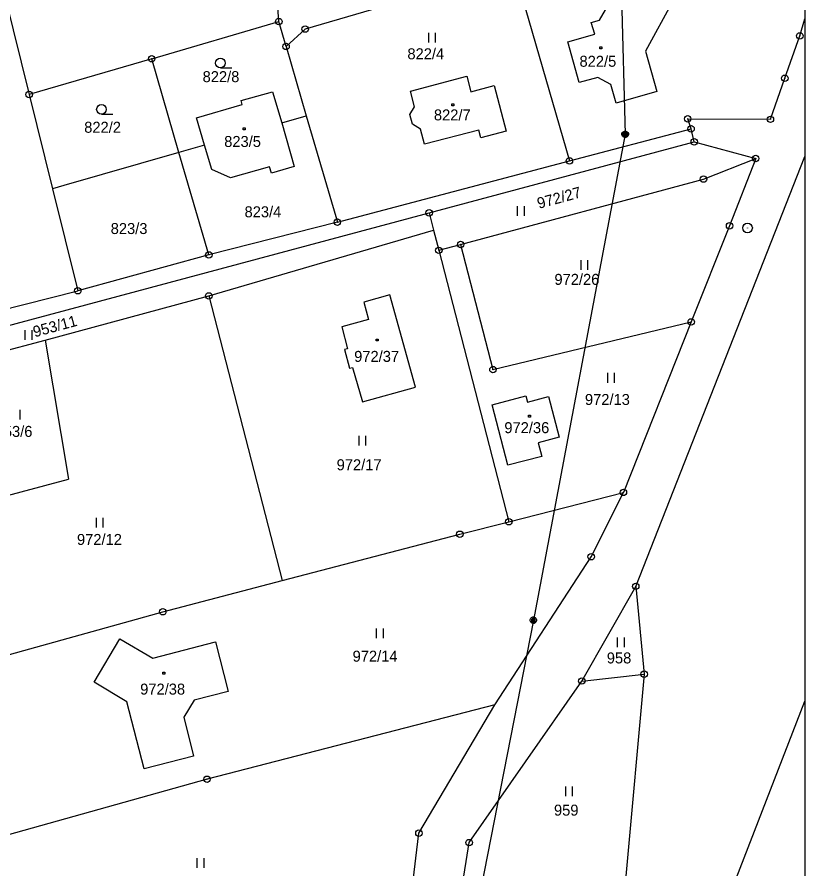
# Model space of a CAD drawing. Extents: x -468021 to -466942, y -1130484 to -1128584.
# Drawn here: x -467063.6 to -466941.7, y -1129121.4 to -1128989.6 of the extents above; entities that cross this region are included whole.
import ezdxf

# ---------------------------------------------------------------- set-up
doc = ezdxf.new("R2010")
doc.units = 0
doc.layers.add('Default', color=7, linetype='Continuous')
doc.layers.add('DKM', color=7, linetype='Continuous')

msp = doc.modelspace()

# ---------------------------------------------------------------- linework, layer by layer
at = {"layer": 'Default'}
msp.add_lwpolyline([(-468020.6, -1128583.91), (-466941.68, -1128583.91), (-466941.68, -1130484.41), (-468020.6, -1130484.41)], close=True, dxfattribs=at)
at = {"layer": 'DKM'}
for p, q in [((-466972.37, -1128904.07), (-466969.51, -1129007.7)), ((-467069.24, -1128971.15), (-467061.72, -1129001.54)), ((-466990.25, -1128983.01), (-467019.03, -1128991.41)), ((-466986.11, -1128984.13), (-466978.13, -1129011.82)), ((-467023.1, -1128990.26), (-467023.35, -1128986.27)), ((-466962.06, -1128986.99), (-466966.38, -1128994.84)), ((-466973.47, -1128990.04), (-466972.54, -1128988.44)), ((-466974.76, -1128990.41), (-466973.47, -1128990.04)), ((-466942.47, -1128992.48), (-466941.68, -1128989.84)), ((-467042.77, -1128996), (-467023.1, -1128990.26)), ((-467021.98, -1128994.1), (-467023.1, -1128990.26)), ((-467019.03, -1128991.41), (-467021.98, -1128994.1)), ((-466974.21, -1128992.21), (-466974.76, -1128990.41)), ((-466999.89, -1128993.51), (-466999.89, -1128992.01)), ((-466998.89, -1128992.01), (-466998.89, -1128993.51)), ((-466978.39, -1128993.4), (-466974.21, -1128992.21)), ((-466944.8, -1128999.03), (-466942.47, -1128992.48)), ((-467021.98, -1128994.1), (-467018.84, -1129004.85)), ((-466976.62, -1128999.69), (-466978.39, -1128993.4)), ((-466973.43, -1128994.19), (-466973.13, -1128994.19)), ((-466973.43, -1128994.49), (-466973.43, -1128994.19)), ((-466973.13, -1128994.49), (-466973.43, -1128994.49)), ((-466973.13, -1128994.19), (-466973.13, -1128994.49)), ((-466966.38, -1128994.84), (-466964.61, -1129001.09)), ((-467042.77, -1128996), (-467061.72, -1129001.54)), ((-467038.55, -1129010.51), (-467042.77, -1128996)), ((-467032.13, -1128997.43), (-467030.38, -1128997.43)), ((-467002.73, -1129001.02), (-466994, -1128998.7)), ((-466994, -1128998.7), (-466993.38, -1129001.13)), ((-466973.74, -1128998.9), (-466976.62, -1128999.69)), ((-466971.7, -1129000.01), (-466973.74, -1128998.9)), ((-466947.03, -1129005.38), (-466944.8, -1128999.03)), ((-466993.38, -1129001.13), (-466989.78, -1129000.17)), ((-466989.78, -1129000.17), (-466987.92, -1129007.19)), ((-466970.88, -1129002.89), (-466971.7, -1129000.01)), ((-467061.72, -1129001.54), (-467058.11, -1129016.14)), ((-467028.92, -1129002.49), (-467024.06, -1129001.11)), ((-467024.06, -1129001.11), (-467022.65, -1129005.95)), ((-467002.12, -1129003.43), (-467002.73, -1129001.02)), ((-466964.61, -1129001.09), (-466970.88, -1129002.89)), ((-467035.83, -1129005.13), (-467028.77, -1129003.08)), ((-467028.77, -1129003.08), (-467028.92, -1129002.49)), ((-466996.34, -1129002.97), (-466996.04, -1129002.97)), ((-466996.34, -1129003.27), (-466996.34, -1129002.97)), ((-466996.04, -1129003.27), (-466996.34, -1129003.27)), ((-466996.04, -1129002.97), (-466996.04, -1129003.27)), ((-467050.54, -1129004.6), (-467048.79, -1129004.6)), ((-467002.83, -1129004.63), (-467002.12, -1129003.43)), ((-467002.42, -1129006.12), (-467002.83, -1129004.63)), ((-467034.58, -1129009.37), (-467035.83, -1129005.13)), ((-467022.65, -1129005.95), (-467018.84, -1129004.85)), ((-467022.65, -1129005.95), (-467020.7, -1129012.66)), ((-467018.84, -1129004.85), (-467014.04, -1129021.3)), ((-466959.31, -1129006.85), (-466959.83, -1129005.31)), ((-466959.83, -1129005.31), (-466947.03, -1129005.38)), ((-467028.6, -1129006.69), (-467028.3, -1129006.69)), ((-467028.6, -1129006.99), (-467028.6, -1129006.69)), ((-467028.3, -1129006.99), (-467028.6, -1129006.99)), ((-467028.3, -1129006.69), (-467028.3, -1129006.99)), ((-467001.19, -1129006.9), (-467002.42, -1129006.12)), ((-467000.57, -1129009.24), (-467001.19, -1129006.9)), ((-466992.13, -1129007.05), (-467000.57, -1129009.24)), ((-466991.82, -1129008.22), (-466992.13, -1129007.05)), ((-466987.92, -1129007.19), (-466991.82, -1129008.22)), ((-466978.13, -1129011.82), (-466959.31, -1129006.85)), ((-466969.91, -1129007.4), (-466969.81, -1129007.3)), ((-466969.81, -1129007.3), (-466969.61, -1129007.2)), ((-466969.61, -1129007.2), (-466969.41, -1129007.2)), ((-466969.41, -1129007.2), (-466969.21, -1129007.3)), ((-466969.21, -1129007.3), (-466969.11, -1129007.4)), ((-466958.81, -1129008.86), (-466959.31, -1129006.85)), ((-466969.51, -1129007.7), (-466983.71, -1129082.88)), ((-466970.01, -1129007.6), (-466969.91, -1129007.4)), ((-466970.01, -1129007.8), (-466970.01, -1129007.6)), ((-466969.91, -1129008), (-466970.01, -1129007.8)), ((-466969.81, -1129008.1), (-466969.91, -1129008)), ((-466969.85, -1129007.63), (-466969.78, -1129007.5)), ((-466969.85, -1129007.77), (-466969.85, -1129007.63)), ((-466969.78, -1129007.9), (-466969.85, -1129007.77)), ((-466969.81, -1129007.5), (-466969.81, -1129007.9)), ((-466969.81, -1129007.9), (-466969.61, -1129008)), ((-466969.61, -1129008.2), (-466969.81, -1129008.1)), ((-466969.78, -1129007.5), (-466969.71, -1129007.43)), ((-466969.71, -1129007.97), (-466969.78, -1129007.9)), ((-466969.71, -1129007.43), (-466969.58, -1129007.36)), ((-466969.71, -1129007.57), (-466969.71, -1129007.83)), ((-466969.71, -1129007.83), (-466969.58, -1129007.9)), ((-466969.58, -1129008.03), (-466969.71, -1129007.97)), ((-466969.61, -1129008), (-466969.61, -1129007.4)), ((-466969.61, -1129007.4), (-466969.41, -1129007.4)), ((-466969.41, -1129008.2), (-466969.61, -1129008.2)), ((-466969.58, -1129007.36), (-466969.44, -1129007.36)), ((-466969.58, -1129007.9), (-466969.58, -1129007.5)), ((-466969.58, -1129007.5), (-466969.44, -1129007.5)), ((-466969.44, -1129008.03), (-466969.58, -1129008.03)), ((-466969.44, -1129007.36), (-466969.31, -1129007.43)), ((-466969.44, -1129007.5), (-466969.44, -1129007.9)), ((-466969.44, -1129007.9), (-466969.31, -1129007.83)), ((-466969.31, -1129007.97), (-466969.44, -1129008.03)), ((-466969.41, -1129007.4), (-466969.41, -1129008)), ((-466969.41, -1129008), (-466969.21, -1129007.9)), ((-466969.21, -1129008.1), (-466969.41, -1129008.2)), ((-466969.31, -1129007.43), (-466969.24, -1129007.5)), ((-466969.31, -1129007.83), (-466969.31, -1129007.57)), ((-466969.24, -1129007.9), (-466969.31, -1129007.97)), ((-466969.24, -1129007.5), (-466969.17, -1129007.63)), ((-466969.17, -1129007.77), (-466969.24, -1129007.9)), ((-466969.21, -1129007.9), (-466969.21, -1129007.5)), ((-466969.11, -1129008), (-466969.21, -1129008.1)), ((-466969.17, -1129007.63), (-466969.17, -1129007.77)), ((-466969.11, -1129007.4), (-466969.01, -1129007.6)), ((-466969.01, -1129007.8), (-466969.11, -1129008)), ((-466969.01, -1129007.6), (-466969.01, -1129007.8)), ((-467034.58, -1129009.37), (-467038.55, -1129010.51)), ((-467033.46, -1129013.15), (-467034.58, -1129009.37)), ((-466999.84, -1129019.84), (-466958.81, -1129008.86)), ((-466958.81, -1129008.86), (-466949.31, -1129011.44)), ((-467038.55, -1129010.51), (-467056.37, -1129015.64)), ((-467033.93, -1129026.37), (-467038.55, -1129010.51)), ((-466946.92, -1129024.41), (-466941.68, -1129011.13)), ((-467014.04, -1129021.3), (-466978.13, -1129011.82)), ((-466957.38, -1129014.62), (-466949.31, -1129011.44)), ((-466949.31, -1129011.44), (-466953.35, -1129021.87)), ((-467030.58, -1129014.44), (-467033.46, -1129013.15)), ((-467024.56, -1129012.73), (-467030.58, -1129014.44)), ((-467024.25, -1129013.7), (-467024.56, -1129012.73)), ((-467020.7, -1129012.66), (-467024.25, -1129013.7)), ((-466994.96, -1129024.74), (-466957.38, -1129014.62)), ((-467056.37, -1129015.64), (-467058.11, -1129016.14)), ((-467058.11, -1129016.14), (-467054.21, -1129031.9)), ((-466986.15, -1129020.31), (-466986.15, -1129018.81)), ((-466985.15, -1129018.81), (-466985.15, -1129020.31)), ((-467106.46, -1129048.38), (-466999.84, -1129019.84)), ((-466999.84, -1129019.84), (-466999.15, -1129022.54)), ((-467014.04, -1129021.3), (-467033.93, -1129026.37)), ((-467033.93, -1129032.71), (-466999.15, -1129022.54)), ((-466999.15, -1129022.54), (-466998.34, -1129025.65)), ((-466953.35, -1129021.87), (-466959.28, -1129036.73)), ((-466967.87, -1129077.64), (-466946.92, -1129024.41)), ((-466998.34, -1129025.65), (-466994.96, -1129024.74)), ((-466998.34, -1129025.65), (-466987.5, -1129067.64)), ((-466994.96, -1129024.74), (-466989.96, -1129044.11)), ((-467033.93, -1129026.37), (-467054.21, -1129031.9)), ((-466976.33, -1129028.66), (-466976.33, -1129027.16)), ((-466975.33, -1129027.16), (-466975.33, -1129028.66)), ((-467114.83, -1129047.4), (-467054.21, -1129031.9)), ((-467059.26, -1129039.53), (-467033.93, -1129032.71)), ((-467033.93, -1129032.71), (-467022.56, -1129076.75)), ((-467005.91, -1129032.54), (-467009.95, -1129033.68)), ((-467009.95, -1129033.68), (-467009.22, -1129036.36)), ((-467001.94, -1129046.8), (-467005.91, -1129032.54)), ((-467009.22, -1129036.36), (-467013.34, -1129037.49)), ((-467013.34, -1129037.49), (-467012.45, -1129040.87)), ((-466989.96, -1129044.11), (-466959.28, -1129036.73)), ((-466959.28, -1129036.73), (-466969.78, -1129063.1)), ((-467062.33, -1129039.51), (-467062.33, -1129038.01)), ((-467061.33, -1129038.01), (-467061.33, -1129039.51)), ((-467072.37, -1129043.06), (-467059.26, -1129039.53)), ((-467059.26, -1129039.53), (-467055.62, -1129061.04)), ((-467008.04, -1129039.38), (-467007.74, -1129039.38)), ((-467008.04, -1129039.68), (-467008.04, -1129039.38)), ((-467007.74, -1129039.68), (-467008.04, -1129039.68)), ((-467007.74, -1129039.38), (-467007.74, -1129039.68)), ((-467012.45, -1129040.87), (-467012.94, -1129041.01)), ((-467012.94, -1129041.01), (-467012.14, -1129043.9)), ((-467012.14, -1129043.9), (-467011.68, -1129043.78)), ((-467011.68, -1129043.78), (-467010.14, -1129049.11)), ((-466972.19, -1129046.13), (-466972.19, -1129044.63)), ((-466971.19, -1129044.63), (-466971.19, -1129046.13)), ((-467010.14, -1129049.11), (-467001.94, -1129046.8)), ((-466990.09, -1129049.54), (-466984.89, -1129048.16)), ((-466984.89, -1129048.16), (-466984.63, -1129049.13)), ((-466984.63, -1129049.13), (-466981.39, -1129048.27)), ((-466981.39, -1129048.27), (-466979.73, -1129054.58)), ((-467063.16, -1129050.32), (-467063.16, -1129051.82)), ((-466987.65, -1129058.91), (-466990.09, -1129049.54)), ((-466984.46, -1129051.14), (-466984.16, -1129051.14)), ((-466984.46, -1129051.44), (-466984.46, -1129051.14)), ((-466984.16, -1129051.44), (-466984.46, -1129051.44)), ((-466984.16, -1129051.14), (-466984.16, -1129051.44)), ((-467010.67, -1129055.87), (-467010.67, -1129054.37)), ((-467009.67, -1129054.37), (-467009.67, -1129055.87)), ((-466979.73, -1129054.58), (-466982.97, -1129055.45)), ((-466982.97, -1129055.45), (-466982.42, -1129057.53)), ((-466982.42, -1129057.53), (-466987.65, -1129058.91)), ((-467087.41, -1129069.58), (-467055.62, -1129061.04)), ((-466987.5, -1129067.64), (-466969.78, -1129063.1)), ((-466974.77, -1129073.06), (-466969.78, -1129063.1)), ((-467051.31, -1129068.54), (-467051.31, -1129067.04)), ((-467050.31, -1129067.04), (-467050.31, -1129068.54)), ((-466995.09, -1129069.58), (-466987.5, -1129067.64)), ((-467022.56, -1129076.75), (-466995.09, -1129069.58)), ((-466989.69, -1129095.95), (-466974.77, -1129073.06)), ((-467041.06, -1129081.57), (-467022.56, -1129076.75)), ((-466976.21, -1129092.29), (-466967.87, -1129077.64)), ((-466967.87, -1129077.64), (-466966.57, -1129091.24)), ((-467071.8, -1129090.15), (-467041.06, -1129081.57)), ((-466984.01, -1129082.48), (-466983.81, -1129082.38)), ((-466983.81, -1129082.38), (-466983.61, -1129082.38)), ((-466983.61, -1129082.38), (-466983.41, -1129082.48)), ((-466983.71, -1129082.88), (-466999.06, -1129161.56)), ((-466984.21, -1129082.78), (-466984.11, -1129082.58)), ((-466984.21, -1129082.98), (-466984.21, -1129082.78)), ((-466984.11, -1129083.18), (-466984.21, -1129082.98)), ((-466984.11, -1129082.58), (-466984.01, -1129082.48)), ((-466984.01, -1129083.28), (-466984.11, -1129083.18)), ((-466984.01, -1129082.68), (-466984.01, -1129083.08)), ((-466984.01, -1129083.08), (-466983.81, -1129083.18)), ((-466983.81, -1129083.38), (-466984.01, -1129083.28)), ((-466983.81, -1129083.18), (-466983.81, -1129082.58)), ((-466983.81, -1129082.58), (-466983.61, -1129082.58)), ((-466983.61, -1129083.38), (-466983.81, -1129083.38)), ((-466983.61, -1129082.58), (-466983.61, -1129083.18)), ((-466983.61, -1129083.18), (-466983.41, -1129083.08)), ((-466983.41, -1129083.28), (-466983.61, -1129083.38)), ((-466983.41, -1129082.48), (-466983.31, -1129082.58)), ((-466983.41, -1129083.08), (-466983.41, -1129082.68)), ((-466983.31, -1129083.18), (-466983.41, -1129083.28)), ((-466983.31, -1129082.58), (-466983.21, -1129082.78)), ((-466983.21, -1129082.98), (-466983.31, -1129083.18)), ((-466983.21, -1129082.78), (-466983.21, -1129082.98)), ((-467007.96, -1129085.66), (-467007.96, -1129084.16)), ((-467006.96, -1129084.16), (-467006.96, -1129085.66)), ((-467051.66, -1129092.48), (-467047.71, -1129085.75)), ((-467047.71, -1129085.75), (-467042.58, -1129088.76)), ((-467042.58, -1129088.76), (-467032.9, -1129086.23)), ((-467032.9, -1129086.23), (-467030.95, -1129093.9)), ((-466970.67, -1129087.07), (-466970.67, -1129085.57)), ((-466969.67, -1129085.57), (-466969.67, -1129087.07)), ((-467041.02, -1129090.94), (-467040.72, -1129090.94)), ((-467041.02, -1129091.24), (-467041.02, -1129090.94)), ((-467040.72, -1129091.24), (-467041.02, -1129091.24)), ((-467040.72, -1129090.94), (-467040.72, -1129091.24)), ((-466976.21, -1129092.29), (-466966.57, -1129091.24)), ((-466966.57, -1129091.24), (-466969.42, -1129122.46)), ((-467046.59, -1129095.51), (-467051.66, -1129092.48)), ((-466993.65, -1129117.29), (-466976.21, -1129092.29)), ((-467030.95, -1129093.9), (-467036.2, -1129095.26)), ((-467043.95, -1129105.87), (-467046.59, -1129095.51)), ((-467036.2, -1129095.26), (-467037.8, -1129097.9)), ((-466963.77, -1129152.34), (-466941.68, -1129095.42)), ((-466989.69, -1129095.95), (-467034.21, -1129107.49)), ((-467001.42, -1129115.84), (-466989.69, -1129095.95)), ((-467037.8, -1129097.9), (-467036.3, -1129103.91)), ((-467036.3, -1129103.91), (-467043.95, -1129105.87)), ((-467034.21, -1129107.49), (-467065.15, -1129116.12)), ((-466978.68, -1129110.11), (-466978.68, -1129108.61)), ((-466977.68, -1129108.61), (-466977.68, -1129110.11)), ((-467003.28, -1129131.38), (-467001.42, -1129115.84)), ((-466995.53, -1129129.21), (-466993.65, -1129117.29)), ((-467035.72, -1129121.19), (-467035.72, -1129119.69)), ((-467034.72, -1129119.69), (-467034.72, -1129121.19))]:
    msp.add_line(p, q, dxfattribs=at)
for centre, radius in [((-467023.1, -1128990.26), 0.5), ((-467023.1, -1128990.26), 0.01), ((-467019.03, -1128991.41), 0.5), ((-467019.03, -1128991.41), 0.01), ((-466942.47, -1128992.48), 0.5), ((-466942.47, -1128992.48), 0.01), ((-467021.98, -1128994.1), 0.5), ((-467021.98, -1128994.1), 0.01), ((-467042.77, -1128996), 0.5), ((-467042.77, -1128996), 0.01), ((-467032.13, -1128996.68), 0.75), ((-466944.8, -1128999.03), 0.5), ((-466944.8, -1128999.03), 0.01), ((-467061.72, -1129001.54), 0.5), ((-467061.72, -1129001.54), 0.01), ((-467050.54, -1129003.85), 0.75), ((-466959.83, -1129005.31), 0.5), ((-466959.83, -1129005.31), 0.01), ((-466947.03, -1129005.38), 0.5), ((-466947.03, -1129005.38), 0.01), ((-466959.31, -1129006.85), 0.5), ((-466959.31, -1129006.85), 0.01), ((-466958.81, -1129008.86), 0.5), ((-466958.81, -1129008.86), 0.01), ((-466949.31, -1129011.44), 0.5), ((-466978.13, -1129011.82), 0.5), ((-466978.13, -1129011.82), 0.01), ((-466949.31, -1129011.44), 0.01), ((-466957.38, -1129014.62), 0.5), ((-466957.38, -1129014.62), 0.01), ((-466999.84, -1129019.84), 0.5), ((-466999.84, -1129019.84), 0.01), ((-467014.04, -1129021.3), 0.5), ((-467014.04, -1129021.3), 0.01), ((-466953.35, -1129021.87), 0.5), ((-466950.57, -1129022.19), 0.75), ((-466953.35, -1129021.87), 0.01), ((-466950.57, -1129022.19), 0.01), ((-466994.96, -1129024.74), 0.5), ((-466998.34, -1129025.65), 0.5), ((-466998.34, -1129025.65), 0.01), ((-466994.96, -1129024.74), 0.01), ((-467033.93, -1129026.37), 0.5), ((-467033.93, -1129026.37), 0.01), ((-467054.21, -1129031.9), 0.5), ((-467054.21, -1129031.9), 0.01), ((-467033.93, -1129032.71), 0.5), ((-467033.93, -1129032.71), 0.01), ((-466959.28, -1129036.73), 0.5), ((-466959.28, -1129036.73), 0.01), ((-466989.96, -1129044.11), 0.5), ((-466989.96, -1129044.11), 0.01), ((-466969.78, -1129063.1), 0.5), ((-466969.78, -1129063.1), 0.01), ((-466987.5, -1129067.64), 0.5), ((-466987.5, -1129067.64), 0.01), ((-466995.09, -1129069.58), 0.5), ((-466995.09, -1129069.58), 0.01), ((-466974.77, -1129073.06), 0.5), ((-466974.77, -1129073.06), 0.01), ((-466967.87, -1129077.64), 0.5), ((-466967.87, -1129077.64), 0.01), ((-467041.06, -1129081.57), 0.5), ((-467041.06, -1129081.57), 0.01), ((-466966.57, -1129091.24), 0.5), ((-466966.57, -1129091.24), 0.01), ((-466976.21, -1129092.29), 0.5), ((-466976.21, -1129092.29), 0.01), ((-467034.21, -1129107.49), 0.5), ((-467034.21, -1129107.49), 0.01), ((-467001.42, -1129115.84), 0.5), ((-467001.42, -1129115.84), 0.01), ((-466993.65, -1129117.29), 0.5), ((-466993.65, -1129117.29), 0.01)]:
    msp.add_circle(centre, radius, dxfattribs=at)

# ---------------------------------------------------------------- texts
for s, p in [('822/4', (-467003.2, -1128996.09)), ('822/5', (-466976.57, -1128997.25)), ('822/8', (-467034.89, -1128999.63)), ('822/7', (-466999.1, -1129005.55)), ('822/2', (-467053.21, -1129007.46)), ('823/5', (-467031.55, -1129009.66)), ('823/4', (-467028.4, -1129020.54)), ('823/3', (-467049.11, -1129023.13)), ('972/26', (-466980.45, -1129030.99)), ('972/37', (-467011.44, -1129042.91)), ('972/13', (-466975.73, -1129049.58)), ('972/36', (-466988.2, -1129053.94)), ('953/6', (-467066.91, -1129054.52)), ('972/17', (-467014.15, -1129059.68)), ('972/12', (-467054.33, -1129071.24)), ('972/14', (-467011.68, -1129089.3)), ('958', (-466972.35, -1129089.57)), ('972/38', (-467044.55, -1129094.39)), ('959', (-466980.52, -1129113.12))]:
    msp.add_text(s, height=1.7, dxfattribs=at).set_placement(p)
for s, rotation, p in [('972/27', 15.2551, (-466982.86, -1129019.24)), ('953/11', 15.1457, (-467060.88, -1129039.12))]:
    msp.add_text(s, height=1.7, rotation=rotation, dxfattribs=at).set_placement(p)

doc.saveas('drawing.dxf')
